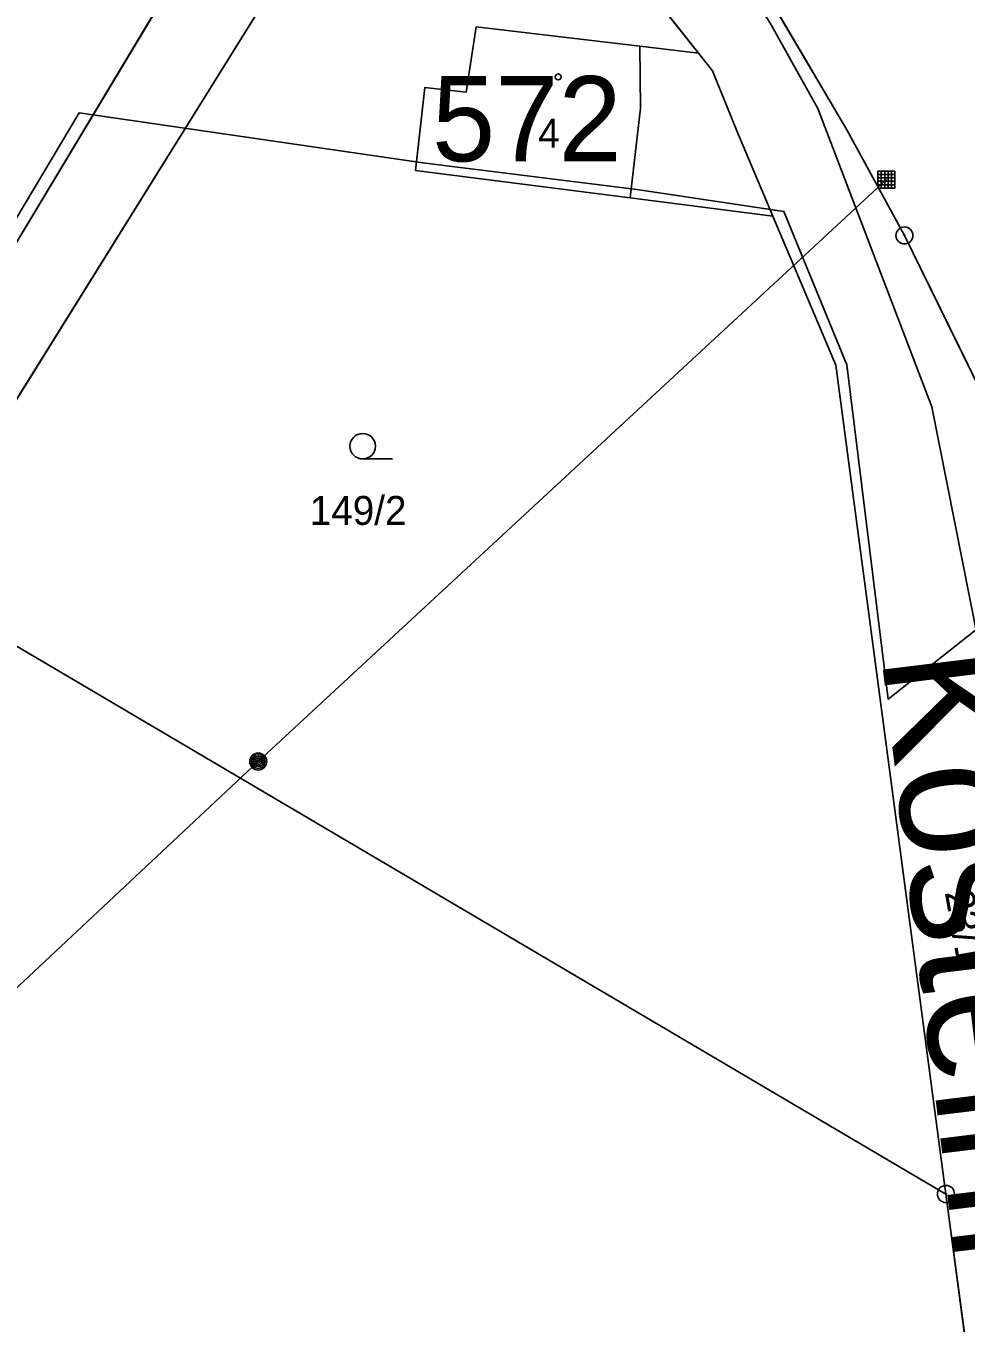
# Model space of a CAD drawing. Extents: x -689422 to -685210, y -987725 to -982160.
# Drawn here: x -687330.8 to -687275.5, y -985837 to -985760.8 of the extents above; entities that cross this region are included whole.
import ezdxf

# ---------------------------------------------------------------- set-up
doc = ezdxf.new("R2010")
doc.units = 0
for name, color, linetype in [('KN_Budovy', 7, 'Continuous'), ('KN_Budovy_cisla_domovni', 7, 'Continuous'), ('KN_Hranice_parcel', 7, 'Continuous'), ('KN_Hranice_parcel_vnitrni_kresba', 7, 'Continuous'), ('KN_Parcelni cisla', 7, 'Continuous'), ('KN_Polygon parcely', 7, 'Continuous'), ('KN_Popisy_pomistni nazvy nazvy ulic', 7, 'Continuous'), ('KN_Pozemkove predmety', 7, 'Continuous'), ('KN_POZEMKY_OSTATNI PLOCHA', 7, 'Continuous'), ('KN_POZEMKY_ZAHRADA', 7, 'Continuous'), ('KN_POZEMKY_ZASTAVENA PLOCHA', 7, 'Continuous'), ('KN_VYUZITI_17_ostatni plocha_ostatni komunikace', 7, 'Continuous'), ('KN_VYUZITI_21_hrbitov', 7, 'Continuous'), ('KN_VYUZITI_23_ostatni plocha_manipulacni plocha', 7, 'Continuous'), ('KN_VYUZITI_26_ostatni plocha_jina plocha', 7, 'Continuous'), ('KN_Značky bodu BP', 7, 'Continuous'), ('KN_Značky budov', 7, 'Continuous'), ('KN_Značky kultur', 7, 'Continuous')]:
    doc.layers.add(name, color=color, linetype=linetype)

msp = doc.modelspace()

# ---------------------------------------------------------------- linework, layer by layer
at = {"layer": 'KN_Budovy'}
msp.add_lwpolyline([(-687307.35, -985764.46), (-687307.9, -985769.33), (-687295.29, -985770.94), (-687294.67, -985765.67), (-687294.72, -985762.03), (-687304.34, -985760.9), (-687304.92, -985764.73)], close=True, dxfattribs=at)
at = {"layer": 'KN_Hranice_parcel'}
for p, q in [((-687319.21, -985753.35), (-687339.1, -985786.43)), ((-687276.72, -985829.45), (-687337.97, -985793.37))]:
    msp.add_line(p, q, dxfattribs=at)
for points in [[(-687337.97, -985793.37), (-687313.96, -985754.85), (-687310.77, -985749.69), (-687307.26, -985744.02)], [(-687291.27, -985762.44), (-687301.39, -985749.61), (-687307.26, -985744.02)], [(-687292.28, -985748.76), (-687291.82, -985749.53), (-687292.53, -985749.98), (-687282.54, -985766.94), (-687279.16, -985773.15), (-687271.8, -985788.16), (-687254.33, -985779.33), (-687248.1, -985776.01)], [(-687293.84, -985749.68), (-687286.99, -985760.78), (-687284.26, -985765.7), (-687277.56, -985783.22), (-687274.86, -985796.74)], [(-687291.27, -985762.44), (-687294.72, -985762.03), (-687304.34, -985760.9), (-687304.92, -985764.73), (-687307.35, -985764.46), (-687307.9, -985769.33), (-687295.29, -985770.94), (-687286.89, -985772.01)], [(-687286.89, -985772.01), (-687289.01, -985767), (-687290.44, -985763.49), (-687291.27, -985762.44)], [(-687276.72, -985829.45), (-687283.19, -985780.77), (-687286.89, -985772.01)], [(-687275.32, -985905.6), (-687270.06, -985878.7), (-687272.4, -985861.98), (-687276.72, -985829.45)]]:
    msp.add_lwpolyline(points, dxfattribs=at)
at = {"layer": 'KN_Hranice_parcel_vnitrni_kresba'}
for p, q in [((-687294.67, -985765.67), (-687294.72, -985762.03)), ((-687295.29, -985770.94), (-687294.67, -985765.67))]:
    msp.add_line(p, q, dxfattribs=at)
msp.add_lwpolyline([(-687135.78, -985745.95), (-687137.56, -985743.24), (-687145.42, -985728.23), (-687148.56, -985724.59), (-687163.77, -985735.52), (-687194.41, -985758.67), (-687202.62, -985764.88), (-687214.76, -985773.81), (-687221.76, -985776.81), (-687236.33, -985775.89), (-687248.61, -985775.1), (-687262.61, -985786.53), (-687274.25, -985795.75), (-687280.11, -985800.39), (-687282.54, -985780.74), (-687286.25, -985771.74), (-687294.89, -985770.46), (-687307.46, -985768.88), (-687327.67, -985765.95), (-687360.81, -985821.54)], dxfattribs=at)
at = {"layer": 'KN_Polygon parcely'}
for points in [[(-687341.83, -985790.97), (-687346.29, -985788.24), (-687343.6, -985783.74), (-687339.1, -985786.43), (-687319.21, -985753.35), (-687390.08, -985709.03), (-687391.22, -985710.15), (-687395.94, -985714.75), (-687399.26, -985718), (-687401.66, -985720.33), (-687407.82, -985726.35), (-687418.82, -985737.09), (-687416.66, -985739.21), (-687419.24, -985741.7), (-687421.35, -985739.56), (-687449.37, -985766.92), (-687428.81, -985779.76), (-687360.73, -985822.4)], [(-687248.1, -985776.01), (-687237.12, -985776.51), (-687224.41, -985763.05), (-687247.54, -985735.44), (-687251.52, -985738.27), (-687251.69, -985738.03), (-687277.83, -985756.78), (-687280.82, -985758.92), (-687283.92, -985754.55), (-687282.45, -985753.45), (-687282.91, -985752.79), (-687281.48, -985751.69), (-687281.69, -985751.33), (-687282.85, -985749.69), (-687286.1, -985745.1), (-687292.28, -985748.76), (-687291.82, -985749.53), (-687292.53, -985749.98), (-687282.54, -985766.94), (-687279.16, -985773.15), (-687271.8, -985788.16), (-687254.33, -985779.33)], [(-687309.64, -985741.75), (-687319.21, -985753.35), (-687339.1, -985786.43), (-687341.83, -985790.97), (-687360.73, -985822.4), (-687378.53, -985848.03), (-687389.47, -985859.76), (-687393.24, -985863.81), (-687408, -985879.63), (-687406.25, -985880.95), (-687391.52, -985865.78), (-687387.68, -985861.82), (-687376.82, -985849.51), (-687356.4, -985822.93), (-687337.97, -985793.37), (-687313.96, -985754.85), (-687310.77, -985749.69), (-687307.26, -985744.02)], [(-687301.39, -985749.61), (-687307.26, -985744.02), (-687310.77, -985749.69), (-687313.96, -985754.85), (-687337.97, -985793.37), (-687276.72, -985829.45), (-687283.19, -985780.77), (-687286.89, -985772.01), (-687295.29, -985770.94), (-687307.9, -985769.33), (-687307.35, -985764.46), (-687304.92, -985764.73), (-687304.34, -985760.9), (-687294.72, -985762.03), (-687291.27, -985762.44)], [(-687286.99, -985760.78), (-687284.26, -985765.7), (-687277.56, -985783.22), (-687274.86, -985796.74), (-687262.32, -985787.33), (-687248.1, -985776.01), (-687254.33, -985779.33), (-687271.8, -985788.16), (-687279.16, -985773.15), (-687282.54, -985766.94), (-687292.53, -985749.98), (-687291.82, -985749.53), (-687292.28, -985748.76), (-687293.84, -985749.68)], [(-687290.44, -985763.49), (-687291.27, -985762.44), (-687294.72, -985762.03), (-687304.34, -985760.9), (-687304.92, -985764.73), (-687307.35, -985764.46), (-687307.9, -985769.33), (-687295.29, -985770.94), (-687286.89, -985772.01), (-687289.01, -985767)], [(-687272.4, -985861.98), (-687276.72, -985829.45), (-687337.97, -985793.37), (-687356.4, -985822.93), (-687376.82, -985849.51), (-687387.68, -985861.82), (-687348.87, -985912.23), (-687331.11, -985935.12), (-687328.13, -985935.93), (-687324.56, -985936.54), (-687317.89, -985936.07), (-687311.91, -985935.57), (-687306.6, -985933.08), (-687300.64, -985929.49), (-687287.42, -985917.11), (-687282.97, -985912.88), (-687275.32, -985905.6), (-687270.06, -985878.7)]]:
    msp.add_lwpolyline(points, close=True, dxfattribs=at)
for points in [[(-687301.39, -985749.61), (-687291.27, -985762.44), (-687290.44, -985763.49), (-687289.01, -985767), (-687286.89, -985772.01), (-687283.19, -985780.77), (-687276.72, -985829.45), (-687272.4, -985861.98), (-687270.06, -985878.7), (-687275.32, -985905.6), (-687275.08, -985908.21), (-687269.03, -985940.75), (-687268.37, -985942.92), (-687240.13, -985999.43)], [(-687264.39, -985850.25), (-687260.2, -985841.08), (-687266.13, -985834.89), (-687267.17, -985833.81), (-687274.29, -985801.29), (-687274.86, -985796.74), (-687277.56, -985783.22), (-687284.26, -985765.7), (-687286.99, -985760.78)]]:
    msp.add_lwpolyline(points, dxfattribs=at)
at = {"layer": 'KN_Pozemkove predmety'}
for p, q in [((-687317.14, -985804.05), (-687280.22, -985769.87)), ((-687280.722, -985769.369), (-687279.721, -985769.369)), ((-687280.722, -985770.369), (-687280.722, -985769.369)), ((-687280.722, -985769.569), (-687279.721, -985769.569)), ((-687280.722, -985769.769), (-687279.721, -985769.769)), ((-687280.521, -985770.369), (-687280.521, -985769.369)), ((-687280.322, -985770.369), (-687280.322, -985769.369)), ((-687280.121, -985770.369), (-687280.121, -985769.369)), ((-687279.922, -985770.369), (-687279.922, -985769.369)), ((-687279.721, -985770.369), (-687279.721, -985769.369)), ((-687280.722, -985769.969), (-687279.721, -985769.969)), ((-687280.722, -985770.169), (-687279.721, -985770.169)), ((-687280.722, -985770.369), (-687279.721, -985770.369)), ((-687317.14, -985804.05), (-687363, -985846.96))]:
    msp.add_line(p, q, dxfattribs=at)
for radius in [0.5, 0.4, 0.3, 0.2, 0.1]:
    msp.add_circle((-687317.143, -985804.05), radius, dxfattribs=at)
at = {"layer": 'KN_POZEMKY_OSTATNI PLOCHA'}
for p, q in [((-687291.27, -985762.44), (-687301.39, -985749.61)), ((-687282.54, -985766.94), (-687292.53, -985749.98)), ((-687292.53, -985749.98), (-687282.54, -985766.94)), ((-687339.1, -985786.43), (-687319.21, -985753.35)), ((-687319.21, -985753.35), (-687339.1, -985786.43)), ((-687313.96, -985754.85), (-687337.97, -985793.37)), ((-687284.26, -985765.7), (-687286.99, -985760.78)), ((-687286.99, -985760.78), (-687284.26, -985765.7)), ((-687290.44, -985763.49), (-687291.27, -985762.44)), ((-687289.01, -985767), (-687290.44, -985763.49)), ((-687277.56, -985783.22), (-687284.26, -985765.7)), ((-687284.26, -985765.7), (-687277.56, -985783.22)), ((-687286.89, -985772.01), (-687289.01, -985767)), ((-687279.16, -985773.15), (-687282.54, -985766.94)), ((-687282.54, -985766.94), (-687279.16, -985773.15)), ((-687283.19, -985780.77), (-687286.89, -985772.01)), ((-687271.8, -985788.16), (-687279.16, -985773.15)), ((-687279.16, -985773.15), (-687271.8, -985788.16)), ((-687276.72, -985829.45), (-687283.19, -985780.77)), ((-687274.86, -985796.74), (-687277.56, -985783.22)), ((-687277.56, -985783.22), (-687274.86, -985796.74)), ((-687272.4, -985861.98), (-687276.72, -985829.45))]:
    msp.add_line(p, q, dxfattribs=at)
at = {"layer": 'KN_POZEMKY_ZAHRADA'}
for p, q in [((-687301.39, -985749.61), (-687291.27, -985762.44)), ((-687337.97, -985793.37), (-687313.96, -985754.85)), ((-687304.34, -985760.9), (-687304.92, -985764.73)), ((-687294.72, -985762.03), (-687304.34, -985760.9)), ((-687291.27, -985762.44), (-687294.72, -985762.03)), ((-687307.35, -985764.46), (-687307.9, -985769.33)), ((-687304.92, -985764.73), (-687307.35, -985764.46)), ((-687307.9, -985769.33), (-687295.29, -985770.94)), ((-687295.29, -985770.94), (-687286.89, -985772.01)), ((-687286.89, -985772.01), (-687283.19, -985780.77)), ((-687283.19, -985780.77), (-687276.72, -985829.45)), ((-687337.97, -985793.37), (-687276.72, -985829.45)), ((-687276.72, -985829.45), (-687337.97, -985793.37)), ((-687276.72, -985829.45), (-687272.4, -985861.98))]:
    msp.add_line(p, q, dxfattribs=at)
at = {"layer": 'KN_POZEMKY_ZASTAVENA PLOCHA'}
for p, q in [((-687304.92, -985764.73), (-687304.34, -985760.9)), ((-687304.34, -985760.9), (-687294.72, -985762.03)), ((-687294.72, -985762.03), (-687291.27, -985762.44)), ((-687291.27, -985762.44), (-687290.44, -985763.49)), ((-687290.44, -985763.49), (-687289.01, -985767)), ((-687307.9, -985769.33), (-687307.35, -985764.46)), ((-687307.35, -985764.46), (-687304.92, -985764.73)), ((-687289.01, -985767), (-687286.89, -985772.01)), ((-687295.29, -985770.94), (-687307.9, -985769.33)), ((-687286.89, -985772.01), (-687295.29, -985770.94))]:
    msp.add_line(p, q, dxfattribs=at)
at = {"layer": 'KN_VYUZITI_17_ostatni plocha_ostatni komunikace'}
for p, q in [((-687291.27, -985762.44), (-687301.39, -985749.61)), ((-687339.1, -985786.43), (-687319.21, -985753.35)), ((-687313.96, -985754.85), (-687337.97, -985793.37)), ((-687286.99, -985760.78), (-687284.26, -985765.7)), ((-687290.44, -985763.49), (-687291.27, -985762.44)), ((-687289.01, -985767), (-687290.44, -985763.49)), ((-687284.26, -985765.7), (-687277.56, -985783.22)), ((-687286.89, -985772.01), (-687289.01, -985767)), ((-687283.19, -985780.77), (-687286.89, -985772.01)), ((-687276.72, -985829.45), (-687283.19, -985780.77)), ((-687277.56, -985783.22), (-687274.86, -985796.74)), ((-687272.4, -985861.98), (-687276.72, -985829.45))]:
    msp.add_line(p, q, dxfattribs=at)
at = {"layer": 'KN_VYUZITI_21_hrbitov'}
msp.add_line((-687319.21, -985753.35), (-687339.1, -985786.43), dxfattribs=at)
at = {"layer": 'KN_VYUZITI_23_ostatni plocha_manipulacni plocha'}
for p, q in [((-687282.54, -985766.94), (-687292.53, -985749.98)), ((-687279.16, -985773.15), (-687282.54, -985766.94)), ((-687271.8, -985788.16), (-687279.16, -985773.15))]:
    msp.add_line(p, q, dxfattribs=at)
at = {"layer": 'KN_VYUZITI_26_ostatni plocha_jina plocha'}
for p, q in [((-687292.53, -985749.98), (-687282.54, -985766.94)), ((-687284.26, -985765.7), (-687286.99, -985760.78)), ((-687277.56, -985783.22), (-687284.26, -985765.7)), ((-687282.54, -985766.94), (-687279.16, -985773.15)), ((-687279.16, -985773.15), (-687271.8, -985788.16)), ((-687274.86, -985796.74), (-687277.56, -985783.22))]:
    msp.add_line(p, q, dxfattribs=at)
at = {"layer": 'KN_Značky bodu BP'}
for centre, radius in [((-687279.16, -985773.15), 0.5), ((-687279.16, -985773.15), 0.0303), ((-687276.72, -985829.45), 0.5), ((-687276.72, -985829.45), 0.0303)]:
    msp.add_circle(centre, radius, dxfattribs=at)
at = {"layer": 'KN_Značky budov'}
msp.add_circle((-687299.517, -985763.839), 0.175, dxfattribs=at)
at = {"layer": 'KN_Značky kultur'}
msp.add_line((-687311.003, -985786.28), (-687309.253, -985786.28), dxfattribs=at)
msp.add_circle((-687311.003, -985785.53), 0.75, dxfattribs=at)

# ---------------------------------------------------------------- texts
at = {"layer": 'KN_Budovy_cisla_domovni'}
msp.add_text('572', height=5, dxfattribs=at).set_placement((-687306.932, -985768.794))
at = {"layer": 'KN_Parcelni cisla'}
for s, p in [('4', (-687300.69, -985768)), ('149/2', (-687314.118, -985790.15))]:
    msp.add_text(s, height=1.7, dxfattribs=at).set_placement(p)
msp.add_text('23/1', height=1.7, rotation=280, dxfattribs=at).set_placement((-687276.797, -985811.728))
at = {"layer": 'KN_Popisy_pomistni nazvy nazvy ulic'}
msp.add_text('Kostelní vrch', height=7.5, rotation=277, dxfattribs=at).set_placement((-687280.534, -985797.831))

doc.saveas('drawing.dxf')
